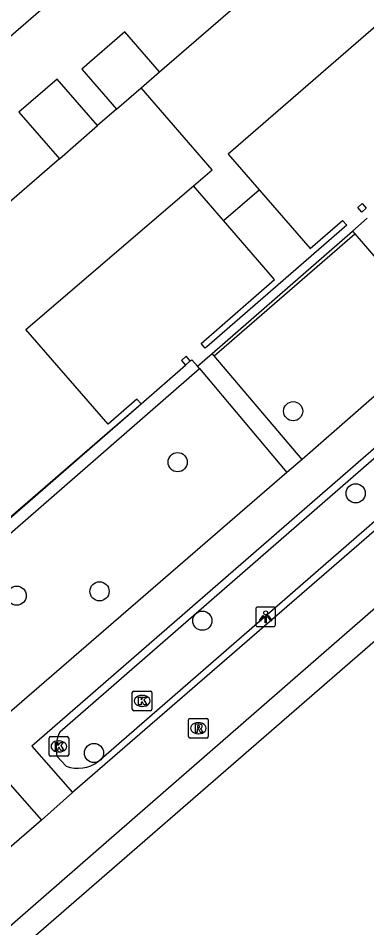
# Model space of a CAD drawing. Extents: x 155888 to 156864, y 383882 to 384671.
# Drawn here: x 156227.53 to 156245.28, y 384046.48 to 384092.81 of the extents above; entities that cross this region are included whole.
import ezdxf

# ---------------------------------------------------------------- set-up
doc = ezdxf.new("R2010")
doc.units = 0
for name, color, linetype in [('IMGEO_Boom', 7, 'Continuous'), ('IMGEO_Fietspad_gesloten', 7, 'Continuous'), ('IMGEO_Greppel_droge_sloot', 7, 'Continuous'), ('IMGEO_Haag', 7, 'Continuous'), ('IMGEO_Kolk', 7, 'Continuous'), ('IMGEO_Lichtpunt', 7, 'Continuous'), ('IMGEO_Pand', 7, 'Continuous'), ('IMGEO_Rioolput', 7, 'Continuous'), ('IMGEO_Voetpad_open', 7, 'Continuous')]:
    doc.layers.add(name, color=color, linetype=linetype)

msp = doc.modelspace()

# ---------------------------------------------------------------- linework, layer by layer
at = {"layer": 'IMGEO_Boom'}
for centre in [(156241.529, 384072.797), (156235.65, 384070.2), (156244.712, 384068.612), (156231.672, 384063.62), (156227.45, 384063.4), (156236.907, 384062.125), (156231.39, 384055.385)]:
    msp.add_circle(centre, 0.489, dxfattribs=at)
at = {"layer": 'IMGEO_Fietspad_gesloten'}
for points in [[(156269.896, 384087.691), (156230.294, 384053.373)], [(156171.742, 383998.278), (156173.703, 384000), (156184.035, 384009.147), (156225.091, 384044.821), (156232.142, 384050.972), (156265.486, 384080.026), (156271.299, 384085.055)], [(156230.294, 384053.373), (156228.715, 384051.972)], [(156228.715, 384051.972), (156223.252, 384047.246)]]:
    msp.add_lwpolyline(points, dxfattribs=at)
at = {"layer": 'IMGEO_Greppel_droge_sloot'}
for points in [[(156229.652, 384056.467), (156266.709, 384088.74)], [(156268.552, 384087.083), (156231.611, 384054.962)], [(156229.965, 384054.721), (156229.502, 384055.227)]]:
    msp.add_lwpolyline(points, dxfattribs=at)
for centre, radius, start, end in [((156231.411, 384055.625), 1.95, 154.425, 191.7801), ((156230.576, 384056.29), 1.683, 248.7199, 307.9397)]:
    msp.add_arc(centre, radius, start, end, dxfattribs=at)
at = {"layer": 'IMGEO_Haag'}
for points in [[(156237.409, 384075.743), (156244.556, 384081.969)], [(156237.512, 384075.621), (156244.674, 384081.832)], [(156269.034, 384081.375), (156170.141, 383995.483), (156169.903, 383993.69)], [(156233.788, 384073.174), (156236.052, 384075.143)], [(156236.293, 384075.353), (156236.363, 384075.42), (156236.657, 384075.088)], [(156222.33, 384062.4), (156236.757, 384074.968)], [(156221.93, 384062.847), (156233.788, 384073.174)]]:
    msp.add_lwpolyline(points, dxfattribs=at)
at = {"layer": 'IMGEO_Kolk'}
for p, q in [((156233.34, 384057.613), (156233.34, 384058.465)), ((156233.415, 384058.539), (156234.267, 384058.539)), ((156234.341, 384058.465), (156234.341, 384057.613)), ((156233.828, 384058.319), (156233.853, 384058.319)), ((156234.267, 384057.539), (156233.415, 384057.539)), ((156233.851, 384057.759), (156233.826, 384057.759)), ((156229.102, 384055.296), (156229.102, 384056.148)), ((156229.177, 384056.222), (156230.029, 384056.222)), ((156230.103, 384056.148), (156230.103, 384055.296)), ((156229.59, 384056.002), (156229.615, 384056.002)), ((156230.029, 384055.222), (156229.177, 384055.222)), ((156229.613, 384055.442), (156229.588, 384055.442))]:
    msp.add_line(p, q, dxfattribs=at)
for points in [[(156233.34, 384057.613), (156233.34, 384058.465)], [(156233.415, 384058.539), (156234.267, 384058.539)], [(156234.341, 384058.465), (156234.341, 384057.613)], [(156233.661, 384058.239), (156233.784, 384058.239), (156233.784, 384058.088), (156233.914, 384058.239), (156234.078, 384058.239), (156233.932, 384058.088), (156234.085, 384057.839), (156233.933, 384057.839), (156233.848, 384058.003), (156233.784, 384057.936), (156233.784, 384057.839), (156233.661, 384057.839), (156233.661, 384058.239)], [(156234.267, 384057.539), (156233.415, 384057.539)], [(156229.102, 384055.296), (156229.102, 384056.148)], [(156229.177, 384056.222), (156230.029, 384056.222)], [(156230.103, 384056.148), (156230.103, 384055.296)], [(156229.423, 384055.922), (156229.546, 384055.922), (156229.546, 384055.771), (156229.676, 384055.922), (156229.84, 384055.922), (156229.694, 384055.771), (156229.847, 384055.522), (156229.695, 384055.522), (156229.61, 384055.686), (156229.546, 384055.619), (156229.546, 384055.522), (156229.423, 384055.522), (156229.423, 384055.922)], [(156230.029, 384055.222), (156229.177, 384055.222)]]:
    msp.add_lwpolyline(points, dxfattribs=at)
for centre, start, end in [((156233.417, 384058.463), 91.552, 178.448), ((156233.417, 384058.463), 91.552, 178.448), ((156234.265, 384058.463), 1.552, 88.448), ((156234.265, 384058.463), 1.552, 88.448), ((156233.417, 384057.615), 181.552, 268.448), ((156233.417, 384057.615), 181.552, 268.448), ((156234.265, 384057.615), 271.552, 358.448), ((156234.265, 384057.615), 271.552, 358.448), ((156229.179, 384056.146), 91.552, 178.448), ((156229.179, 384056.146), 91.552, 178.448), ((156230.027, 384056.146), 1.552, 88.448), ((156230.027, 384056.146), 1.552, 88.448), ((156229.179, 384055.298), 181.552, 268.448), ((156229.179, 384055.298), 181.552, 268.448), ((156230.027, 384055.298), 271.552, 358.448), ((156230.027, 384055.298), 271.552, 358.448)]:
    msp.add_arc(centre, 0.0765, start, end, dxfattribs=at)
for centre, major_axis, ratio, start_param, end_param in [((156233.827, 384058.039), (-0.387, 0.002), 0.722429, 4.712389, 7.853982), ((156233.852, 384058.039), (-0.39, 0.002), 0.717154, 1.570796, 4.712389), ((156229.589, 384055.722), (-0.387, 0.002), 0.722429, 4.712389, 7.853982), ((156229.614, 384055.722), (-0.39, 0.002), 0.717154, 1.570796, 4.712389)]:
    msp.add_ellipse(centre, major_axis=major_axis, ratio=ratio, start_param=start_param, end_param=end_param, dxfattribs=at)
at = {"layer": 'IMGEO_Lichtpunt'}
for p, q in [((156239.63, 384062.728), (156239.63, 384061.921)), ((156239.63, 384062.728), (156239.63, 384061.921)), ((156240.532, 384062.823), (156239.724, 384062.823)), ((156240.532, 384062.823), (156239.724, 384062.823)), ((156240.626, 384061.921), (156240.626, 384062.728)), ((156240.626, 384061.921), (156240.626, 384062.728)), ((156239.724, 384061.827), (156240.532, 384061.827)), ((156239.724, 384061.827), (156240.532, 384061.827))]:
    msp.add_line(p, q, dxfattribs=at)
for points in [[(156240.004, 384062.392), (156240.043, 384062.364), (156239.855, 384062.102), (156239.817, 384062.129), (156240.004, 384062.392)], [(156240.106, 384062.344), (156240.153, 384062.344), (156240.153, 384062.022), (156240.106, 384062.022), (156240.106, 384062.344)], [(156240.216, 384062.364), (156240.254, 384062.391), (156240.441, 384062.129), (156240.402, 384062.101), (156240.216, 384062.364)]]:
    msp.add_lwpolyline(points, dxfattribs=at)
msp.add_circle((156240.129, 384062.526), 0.0994, dxfattribs=at)
for centre, start, end in [((156239.724, 384062.728), 90, 180), ((156239.724, 384062.728), 90, 180), ((156240.532, 384062.728), 0, 90), ((156240.532, 384062.728), 0, 90), ((156239.724, 384061.921), 180, 270), ((156239.724, 384061.921), 180, 270), ((156240.532, 384061.921), 270, 0), ((156240.532, 384061.921), 270, 360)]:
    msp.add_arc(centre, 0.0946, start, end, dxfattribs=at)
at = {"layer": 'IMGEO_Pand'}
for points in [[(156249.439, 384102.376), (156252.039, 384099.387), (156256.151, 384102.964), (156261.293, 384097.054), (156250.026, 384087.273), (156249.817, 384087.515), (156251.448, 384088.93), (156247.275, 384093.741), (156238.225, 384085.892), (156239.798, 384084.078)], [(156234.729, 384090.078), (156240.961, 384095.484)], [(156229.588, 384094.022), (156220.6, 384086.227), (156224.76, 384081.431)], [(156234.729, 384090.078), (156232.958, 384092.12), (156230.767, 384090.219), (156232.538, 384088.178)], [(156233.787, 384089.261), (156234.729, 384090.078)], [(156231.573, 384087.341), (156229.513, 384089.714), (156227.569, 384088.028), (156229.628, 384085.654)], [(156232.538, 384088.178), (156233.787, 384089.261)], [(156236.453, 384084.272), (156237.403, 384085.095), (156233.787, 384089.261)], [(156232.538, 384088.178), (156231.573, 384087.341)], [(156229.628, 384085.654), (156231.573, 384087.341)], [(156229.628, 384085.654), (156224.76, 384081.431)], [(156233.788, 384073.174), (156233.579, 384073.417), (156232.103, 384072.14), (156227.924, 384076.958), (156236.453, 384084.272)], [(156237.985, 384082.506), (156236.453, 384084.272)], [(156239.798, 384084.078), (156242.4, 384081.077), (156244.048, 384082.506), (156244.257, 384082.264), (156237.127, 384076.076), (156237.049, 384076.008), (156236.84, 384076.25), (156240.588, 384079.504), (156237.985, 384082.506)], [(156237.985, 384082.506), (156239.798, 384084.078)], [(156244.822, 384083.179), (156245.042, 384083.376), (156245.254, 384083.131), (156245.027, 384082.938), (156244.822, 384083.179)], [(156218.524, 384075.544), (156223.323, 384070.035), (156219.458, 384066.693), (156219.2, 384066.47), (156222.126, 384063.086), (156226.241, 384066.645), (156232.313, 384071.898), (156233.788, 384073.174)], [(156236.293, 384075.353), (156236.084, 384075.595), (156235.843, 384075.385), (156236.052, 384075.143)], [(156236.052, 384075.143), (156236.293, 384075.353)]]:
    msp.add_lwpolyline(points, dxfattribs=at)
at = {"layer": 'IMGEO_Rioolput'}
for p, q in [((156236.203, 384056.222), (156236.203, 384057.074)), ((156236.278, 384057.148), (156237.13, 384057.148)), ((156237.204, 384057.074), (156237.204, 384056.222)), ((156236.691, 384056.928), (156236.716, 384056.928)), ((156237.13, 384056.148), (156236.278, 384056.148)), ((156236.714, 384056.368), (156236.689, 384056.368))]:
    msp.add_line(p, q, dxfattribs=at)
for points in [[(156236.203, 384056.222), (156236.203, 384057.074)], [(156236.278, 384057.148), (156237.13, 384057.148)], [(156237.204, 384057.074), (156237.204, 384056.222)], [(156236.792, 384056.846), (156236.54, 384056.848), (156236.54, 384056.448)], [(156236.54, 384056.448), (156236.664, 384056.448), (156236.664, 384056.61), (156236.675, 384056.61)], [(156236.718, 384056.767), (156236.664, 384056.767), (156236.664, 384056.686)], [(156236.664, 384056.686), (156236.716, 384056.686)], [(156236.722, 384056.581), (156236.793, 384056.448), (156236.933, 384056.448), (156236.868, 384056.574)], [(156237.13, 384056.148), (156236.278, 384056.148)]]:
    msp.add_lwpolyline(points, dxfattribs=at)
for centre, radius, start, end in [((156236.28, 384057.072), 0.0765, 91.552, 178.448), ((156236.28, 384057.072), 0.0765, 91.552, 178.448), ((156237.128, 384057.072), 0.0765, 1.552, 88.448), ((156237.128, 384057.072), 0.0765, 1.552, 88.448), ((156236.674, 384056.557), 0.0533, 26.0293, 88.6989), ((156236.7, 384056.875), 0.19, 274.7715, 282.9687), ((156236.724, 384056.671), 0.0964, 77.0061, 93.1865), ((156236.738, 384056.728), 0.0378, 276.6634, 79.6772), ((156236.791, 384056.736), 0.109, 350.3612, 89.416), ((156236.789, 384056.736), 0.112, 277.5842, 350.9817), ((156236.773, 384056.521), 0.108, 29.5134, 73.7905), ((156236.28, 384056.224), 0.0765, 181.552, 268.448), ((156236.28, 384056.224), 0.0765, 181.552, 268.448), ((156237.128, 384056.224), 0.0765, 271.552, 358.448), ((156237.128, 384056.224), 0.0765, 271.552, 358.448)]:
    msp.add_arc(centre, radius, start, end, dxfattribs=at)
for centre, major_axis, ratio, start_param, end_param in [((156236.69, 384056.648), (-0.387, 0.002), 0.722429, 4.712389, 7.853982), ((156236.715, 384056.648), (-0.39, 0.002), 0.717154, 1.570796, 4.712389)]:
    msp.add_ellipse(centre, major_axis=major_axis, ratio=ratio, start_param=start_param, end_param=end_param, dxfattribs=at)
at = {"layer": 'IMGEO_Voetpad_open'}
for points in [[(156267.782, 384090.109), (156262.74, 384085.745), (156228.231, 384055.73), (156230.294, 384053.373)], [(156244.556, 384081.969), (156245.305, 384082.622)], [(156244.556, 384081.969), (156244.674, 384081.832)], [(156244.674, 384081.832), (156249.17, 384076.616)], [(156249.17, 384076.616), (156241.981, 384070.342)], [(156236.657, 384075.088), (156237.409, 384075.743)], [(156237.512, 384075.621), (156237.409, 384075.743)], [(156241.981, 384070.342), (156237.512, 384075.621)], [(156236.757, 384074.968), (156236.657, 384075.088)], [(156236.757, 384074.968), (156241.203, 384069.676)], [(156241.981, 384070.342), (156241.203, 384069.676)], [(156241.203, 384069.676), (156226.832, 384057.225)], [(156223.252, 384047.246), (156221.196, 384049.632), (156226.604, 384054.357), (156228.715, 384051.972)]]:
    msp.add_lwpolyline(points, dxfattribs=at)

doc.saveas('drawing.dxf')
